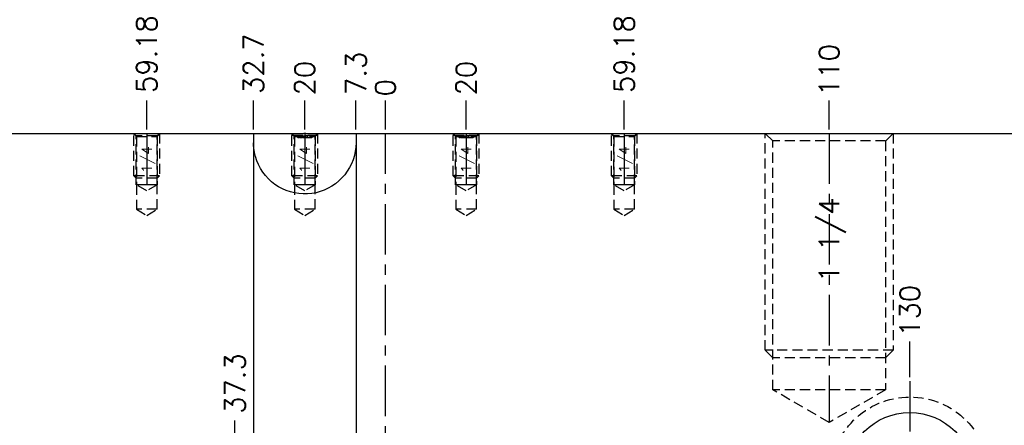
# Model space of a CAD drawing. Extents: x 2651 to 11825, y -3833 to 1075.
# Tile 494 of 656: x 4817 to 5061, y -1695 to -1594. Entities that reach past the tile are written whole.
import ezdxf
from ezdxf.enums import TextEntityAlignment as Align

# ---------------------------------------------------------------- set-up
doc = ezdxf.new("R2010")
doc.units = 0
doc.header["$LTSCALE"] = 10
doc.linetypes.add('CENTER', pattern=[2, 1.25, -0.25, 0.25, -0.25])
doc.linetypes.add('HIDDEN', pattern=[0.375, 0.25, -0.125])
doc.layers.get('0').update_dxf_attribs({"linetype": 'CONTINUOUS'})
doc.layers.get('Defpoints').update_dxf_attribs({"linetype": 'CONTINUOUS'})
for name, color, linetype in [('2', 7, 'CONTINUOUS'), ('CEN', 1, 'CENTER'), ('DIM', 3, 'CONTINUOUS'), ('HIDDEN', 6, 'HIDDEN'), ('LAYER_097', 7, 'CONTINUOUS'), ('TEXT', 4, 'CONTINUOUS')]:
    doc.layers.add(name, color=color, linetype=linetype)
doc.styles.get("Standard").update_dxf_attribs({"font": 'romans.shx'})
doc.dimstyles.new('T5', dxfattribs={"dimtxt": 5, "dimasz": 4, "dimexe": 1.5, "dimexo": 1, "dimgap": 1.5, "dimtad": 0, "dimrnd": 1.38778e-17, "dimzin": 9, "dimdsep": 46, "dimtxsty": 'Standard', "dimblk": 'CLOSED', "dimcen": 0, "dimclrd": 3, "dimclre": 3, "dimclrt": 3, "dimazin": 2, "dimtfac": 0.75, "dimtofl": 0, "dimtmove": 0, "dimatfit": 3, "dimfxl": 0, "dimtolj": 1, "dimarcsym": 0})

# ---------------------------------------------------------------- blocks, each defined once
blk = doc.blocks.new('*D2778')
at = {"layer": 'Defpoints', "color": 0}
for p in [(4907.68, -1614.21), (4907.68, -1622.36), (4907.68, -2147.36)]:
    blk.add_point(p, dxfattribs=at)
at = {"layer": 'DIM', "color": 3, "lineweight": -2}
blk.add_line((4907.68, -1621.36), (4907.68, -1614.21), dxfattribs=at)
at = {"layer": 'DIM', "color": 3, "insert": (4907.68, -1611.04), "char_height": 5, "attachment_point": 5, "rotation": 90}
blk.add_mtext('\\A1;0', dxfattribs=at)
blk = doc.blocks.new('_Closed')
at = {"color": 0, "linetype": 'ByBlock', "lineweight": -2}
for p, q in [((-1, 0.167), (0, 0)), ((-1, 0.167), (-1, -0.167)), ((0, 0), (-1, -0.167)), ((0, 0), (-1, 0))]:
    blk.add_line(p, q, dxfattribs=at)
blk = doc.blocks.new('*D2779')
at = {"layer": 'Defpoints', "color": 0}
for p in [(4887.68, -1614.21), (4887.68, -1622.36), (4907.68, -2147.36)]:
    blk.add_point(p, dxfattribs=at)
at = {"layer": 'DIM', "color": 3, "lineweight": -2}
blk.add_line((4887.68, -1621.36), (4887.68, -1614.21), dxfattribs=at)
at = {"layer": 'DIM', "color": 3, "insert": (4887.68, -1608.66), "char_height": 5, "attachment_point": 5, "rotation": 90}
blk.add_mtext('\\A1;20', dxfattribs=at)
blk = doc.blocks.new('*D2780')
at = {"layer": 'Defpoints', "color": 0}
for p in [(4848.5, -1614.21), (4848.5, -1622.36), (4907.68, -2147.36)]:
    blk.add_point(p, dxfattribs=at)
at = {"layer": 'DIM', "color": 3, "lineweight": -2}
blk.add_line((4848.5, -1621.36), (4848.5, -1614.21), dxfattribs=at)
at = {"layer": 'DIM', "color": 3, "insert": (4848.5, -1602.71), "char_height": 5, "attachment_point": 5, "rotation": 90}
blk.add_mtext('\\A1;59.18', dxfattribs=at)
blk = doc.blocks.new('*D2781')
at = {"layer": 'Defpoints', "color": 0}
for p in [(4797.68, -1614.21), (4797.68, -1622.36), (4907.68, -2147.36)]:
    blk.add_point(p, dxfattribs=at)
at = {"layer": 'DIM', "color": 3, "lineweight": -2}
blk.add_line((4797.68, -1621.36), (4797.68, -1614.21), dxfattribs=at)
at = {"layer": 'DIM', "color": 3, "insert": (4797.68, -1606.64), "char_height": 5, "attachment_point": 5, "rotation": 90}
blk.add_mtext('\\A1;110', dxfattribs=at)
blk = doc.blocks.new('*D2782')
at = {"layer": 'Defpoints', "color": 0}
for p in [(4667.68, -1614.21), (4667.68, -1622.36), (4907.68, -2147.36)]:
    blk.add_point(p, dxfattribs=at)
at = {"layer": 'DIM', "color": 3, "lineweight": -2}
blk.add_line((4667.68, -1621.36), (4667.68, -1614.21), dxfattribs=at)
at = {"layer": 'DIM', "color": 3, "insert": (4667.68, -1606.28), "char_height": 5, "attachment_point": 5, "rotation": 90}
blk.add_mtext('\\A1;240', dxfattribs=at)
blk = doc.blocks.new('*D2783')
at = {"layer": 'Defpoints', "color": 0}
for p in [(4927.68, -1614.21), (4927.68, -1622.36), (4907.68, -2147.36)]:
    blk.add_point(p, dxfattribs=at)
at = {"layer": 'DIM', "color": 3, "lineweight": -2}
blk.add_line((4927.68, -1621.36), (4927.68, -1614.21), dxfattribs=at)
at = {"layer": 'DIM', "color": 3, "insert": (4927.68, -1608.66), "char_height": 5, "attachment_point": 5, "rotation": 90}
blk.add_mtext('\\A1;20', dxfattribs=at)
blk = doc.blocks.new('*D2784')
at = {"layer": 'Defpoints', "color": 0}
for p in [(4966.86, -1614.21), (4966.86, -1622.36), (4907.68, -2147.36)]:
    blk.add_point(p, dxfattribs=at)
at = {"layer": 'DIM', "color": 3, "lineweight": -2}
blk.add_line((4966.86, -1621.36), (4966.86, -1614.21), dxfattribs=at)
at = {"layer": 'DIM', "color": 3, "insert": (4966.86, -1602.71), "char_height": 5, "attachment_point": 5, "rotation": 90}
blk.add_mtext('\\A1;59.18', dxfattribs=at)
blk = doc.blocks.new('*D2785')
at = {"layer": 'Defpoints', "color": 0}
for p in [(5017.68, -1614.21), (5017.68, -1622.36), (4907.68, -2147.36)]:
    blk.add_point(p, dxfattribs=at)
at = {"layer": 'DIM', "color": 3, "lineweight": -2}
blk.add_line((5017.68, -1621.36), (5017.68, -1614.21), dxfattribs=at)
at = {"layer": 'DIM', "color": 3, "insert": (5017.68, -1606.64), "char_height": 5, "attachment_point": 5, "rotation": 90}
blk.add_mtext('\\A1;110', dxfattribs=at)
blk = doc.blocks.new('*D2786')
at = {"layer": 'Defpoints', "color": 0}
for p in [(5147.68, -1614.21), (5147.68, -1622.36), (4907.68, -2147.36)]:
    blk.add_point(p, dxfattribs=at)
at = {"layer": 'DIM', "color": 3, "lineweight": -2}
blk.add_line((5147.68, -1621.36), (5147.68, -1614.21), dxfattribs=at)
at = {"layer": 'DIM', "color": 3, "insert": (5147.68, -1606.28), "char_height": 5, "attachment_point": 5, "rotation": 90}
blk.add_mtext('\\A1;240', dxfattribs=at)
blk = doc.blocks.new('*D2787')
at = {"layer": 'Defpoints', "color": 0}
for p in [(5147.68, -1622.36), (5158.11, -1622.36), (4907.68, -2147.36)]:
    blk.add_point(p, dxfattribs=at)
at = {"layer": 'DIM', "color": 3, "lineweight": -2}
blk.add_line((5148.68, -1622.36), (5158.11, -1622.36), dxfattribs=at)
at = {"layer": 'DIM', "color": 3, "insert": (5166.04, -1622.36), "char_height": 5, "attachment_point": 5}
blk.add_mtext('\\A1;525', dxfattribs=at)
blk = doc.blocks.new('*D2802')
at = {"layer": 'Defpoints', "color": 0}
for p in [(5037.68, -1673.88), (5037.68, -1683.72), (4907.68, -2147.36)]:
    blk.add_point(p, dxfattribs=at)
at = {"layer": 'DIM', "color": 3, "lineweight": -2}
blk.add_line((5037.68, -1682.72), (5037.68, -1673.88), dxfattribs=at)
at = {"layer": 'DIM', "color": 3, "insert": (5037.68, -1666.31), "char_height": 5, "attachment_point": 5, "rotation": 90}
blk.add_mtext('\\A1;130', dxfattribs=at)
blk = doc.blocks.new('*D2814')
at = {"layer": 'Defpoints', "color": 0}
for p in [(4870.38, -1693.44), (4870.38, -1703.55), (4907.68, -2147.36)]:
    blk.add_point(p, dxfattribs=at)
at = {"layer": 'DIM', "color": 3, "lineweight": -2}
blk.add_line((4870.38, -1702.55), (4870.38, -1693.44), dxfattribs=at)
at = {"layer": 'DIM', "color": 3, "insert": (4870.38, -1684.32), "char_height": 5, "attachment_point": 5, "rotation": 90}
blk.add_mtext('\\A1;37.3', dxfattribs=at)
blk = doc.blocks.new('*D2884')
at = {"layer": 'Defpoints', "color": 0}
for p in [(4777.68, -1673.88), (4777.68, -1683.72), (4907.68, -2147.36)]:
    blk.add_point(p, dxfattribs=at)
at = {"layer": 'DIM', "color": 3, "lineweight": -2}
blk.add_line((4777.68, -1682.72), (4777.68, -1673.88), dxfattribs=at)
at = {"layer": 'DIM', "color": 3, "insert": (4777.68, -1666.31), "char_height": 5, "attachment_point": 5, "rotation": 90}
blk.add_mtext('\\A1;130', dxfattribs=at)
blk = doc.blocks.new('*D3342')
at = {"layer": 'Defpoints', "color": 0}
for p in [(4900.38, -1614.21), (4900.38, -1622.36), (4907.68, -2147.36)]:
    blk.add_point(p, dxfattribs=at)
at = {"layer": 'DIM', "color": 3, "lineweight": -2}
blk.add_line((4900.38, -1621.36), (4900.38, -1614.21), dxfattribs=at)
at = {"layer": 'DIM', "color": 3, "insert": (4900.38, -1607.47), "char_height": 5, "attachment_point": 5, "rotation": 90}
blk.add_mtext('\\A1;7.3', dxfattribs=at)
blk = doc.blocks.new('*D3343')
at = {"layer": 'Defpoints', "color": 0}
for p in [(4874.98, -1614.21), (4874.98, -1622.36), (4907.68, -2147.36)]:
    blk.add_point(p, dxfattribs=at)
at = {"layer": 'DIM', "color": 3, "lineweight": -2}
blk.add_line((4874.98, -1621.36), (4874.98, -1614.21), dxfattribs=at)
at = {"layer": 'DIM', "color": 3, "insert": (4874.98, -1605.09), "char_height": 5, "attachment_point": 5, "rotation": 90}
blk.add_mtext('\\A1;32.7', dxfattribs=at)

msp = doc.modelspace()

# ---------------------------------------------------------------- linework, layer by layer
at = {"layer": '2', "color": 2, "linetype": 'CENTER'}
msp.add_line((4907.684, -2672.358), (4907.684, -1622.358), dxfattribs=at)
at = {"layer": 'CEN'}
for p, q in [((4848.504, -1622.358), (4848.504, -1636.559)), ((4887.684, -1622.358), (4887.684, -1636.559)), ((4927.684, -1622.358), (4927.684, -1636.559)), ((4966.864, -1622.358), (4966.864, -1636.559)), ((5017.684, -1622.358), (5017.684, -1693.941)), ((5037.684, -1683.718), (5037.684, -1730.998))]:
    msp.add_line(p, q, dxfattribs=at)
at = {"layer": 'HIDDEN'}
for points in [[(4851.679, -1622.358), (4851.104, -1622.933), (4845.904, -1622.933), (4845.329, -1622.358)], [(4851.679, -1622.358), (4851.679, -1632.895), (4845.329, -1632.895), (4845.329, -1622.358)], [(4851.104, -1622.933), (4851.104, -1635.058), (4845.904, -1635.058), (4845.904, -1622.933)], [(4890.859, -1622.358), (4890.284, -1622.933), (4885.084, -1622.933), (4884.509, -1622.358)], [(4890.859, -1622.358), (4890.859, -1632.895), (4884.509, -1632.895), (4884.509, -1622.358)], [(4890.284, -1622.933), (4890.284, -1635.058), (4885.084, -1635.058), (4885.084, -1622.933)], [(4930.859, -1622.358), (4930.284, -1622.933), (4925.084, -1622.933), (4924.509, -1622.358)], [(4930.859, -1622.358), (4930.859, -1632.895), (4924.509, -1632.895), (4924.509, -1622.358)], [(4930.284, -1622.933), (4930.284, -1635.058), (4925.084, -1635.058), (4925.084, -1622.933)], [(4970.039, -1622.358), (4969.464, -1622.933), (4964.264, -1622.933), (4963.689, -1622.358)], [(4970.039, -1622.358), (4970.039, -1632.895), (4963.689, -1632.895), (4963.689, -1622.358)], [(4969.464, -1622.933), (4969.464, -1635.058), (4964.264, -1635.058), (4964.264, -1622.933)], [(5033.559, -1622.358), (5031.684, -1624.233), (5003.684, -1624.233), (5001.809, -1622.358)], [(5033.559, -1622.358), (5033.559, -1676.045), (5001.809, -1676.045), (5001.809, -1622.358)], [(5031.684, -1624.233), (5031.684, -1685.858), (5003.684, -1685.858), (5003.684, -1624.233)], [(4851.679, -1632.895), (4851.104, -1633.47), (4845.904, -1633.47), (4845.329, -1632.895)], [(4890.859, -1632.895), (4890.284, -1633.47), (4885.084, -1633.47), (4884.509, -1632.895)], [(4930.859, -1632.895), (4930.284, -1633.47), (4925.084, -1633.47), (4924.509, -1632.895)], [(4970.039, -1632.895), (4969.464, -1633.47), (4964.264, -1633.47), (4963.689, -1632.895)], [(4851.104, -1635.058), (4848.504, -1636.559), (4845.904, -1635.058)], [(4890.284, -1635.058), (4887.684, -1636.559), (4885.084, -1635.058)], [(4930.284, -1635.058), (4927.684, -1636.559), (4925.084, -1635.058)], [(4969.464, -1635.058), (4966.864, -1636.559), (4964.264, -1635.058)], [(5033.559, -1676.045), (5031.684, -1677.92), (5003.684, -1677.92), (5001.809, -1676.045)], [(5031.684, -1685.858), (5017.684, -1693.941), (5003.684, -1685.858)]]:
    msp.add_lwpolyline(points, dxfattribs=at)
at = {"layer": 'LAYER_097', "color": 0, "linetype": 'Continuous'}
for p, q in [((4667.684, -1622.358), (4874.984, -1622.358)), ((4874.984, -1622.358), (4874.984, -1694.658)), ((4874.984, -1622.358), (4887.459, -1622.358)), ((4887.909, -1622.358), (4887.459, -1622.358)), ((4887.909, -1622.358), (4900.384, -1622.358)), ((4900.384, -1622.358), (5147.684, -1622.358)), ((4900.384, -1622.358), (4900.384, -1731.658)), ((4874.984, -1694.658), (4874.984, -1720.058))]:
    msp.add_line(p, q, dxfattribs=at)
at = {"layer": 'LAYER_097', "color": 6, "linetype": 'HIDDEN'}
for p, q in [((4845.168, -1622.356), (4845.17, -1622.358)), ((4845.17, -1622.358), (4845.949, -1623.137)), ((4845.949, -1623.137), (4851.059, -1623.137)), ((4845.949, -1623.137), (4845.949, -1635.073)), ((4851.059, -1623.137), (4851.838, -1622.358)), ((4851.059, -1635.073), (4851.059, -1623.137)), ((4851.838, -1622.358), (4851.84, -1622.356)), ((4884.348, -1622.356), (4884.448, -1622.456)), ((4884.448, -1622.358), (4884.448, -1622.858)), ((4884.448, -1622.456), (4885.129, -1623.137)), ((4890.92, -1622.858), (4884.448, -1622.858)), ((4885.129, -1623.137), (4890.239, -1623.137)), ((4885.129, -1623.137), (4885.129, -1635.073)), ((4885.852, -1622.858), (4885.852, -1623.358)), ((4885.974, -1622.858), (4885.974, -1623.358)), ((4886.243, -1622.858), (4886.243, -1623.358)), ((4886.365, -1622.858), (4886.365, -1623.358)), ((4887.074, -1622.858), (4887.074, -1623.358)), ((4887.196, -1622.858), (4887.196, -1623.358)), ((4887.561, -1623.358), (4887.561, -1622.858)), ((4887.683, -1622.858), (4887.683, -1623.358)), ((4887.685, -1622.858), (4887.685, -1623.358)), ((4887.807, -1622.858), (4887.807, -1623.358)), ((4888.173, -1622.858), (4888.173, -1623.358)), ((4888.295, -1622.858), (4888.295, -1623.358)), ((4889.003, -1622.858), (4889.003, -1623.358)), ((4889.125, -1622.858), (4889.125, -1623.358)), ((4889.394, -1622.858), (4889.394, -1623.358)), ((4889.516, -1622.858), (4889.516, -1623.358)), ((4890.239, -1623.137), (4890.92, -1622.456)), ((4890.239, -1635.073), (4890.239, -1623.137)), ((4890.92, -1622.456), (4891.02, -1622.356)), ((4890.92, -1622.858), (4890.92, -1622.358)), ((4924.348, -1622.356), (4924.35, -1622.358)), ((4924.35, -1622.358), (4925.129, -1623.137)), ((4924.448, -1622.358), (4924.448, -1622.456)), ((4924.448, -1622.456), (4924.448, -1622.858)), ((4930.92, -1622.858), (4924.448, -1622.858)), ((4925.129, -1623.137), (4930.239, -1623.137)), ((4925.129, -1623.137), (4925.129, -1635.073)), ((4925.852, -1622.858), (4925.852, -1623.358)), ((4925.974, -1622.858), (4925.974, -1623.358)), ((4926.243, -1622.858), (4926.243, -1623.358)), ((4926.365, -1622.858), (4926.365, -1623.358)), ((4927.074, -1622.858), (4927.074, -1623.358)), ((4927.196, -1622.858), (4927.196, -1623.358)), ((4927.561, -1623.358), (4927.561, -1622.858)), ((4927.683, -1622.858), (4927.683, -1623.358)), ((4927.685, -1622.858), (4927.685, -1623.358)), ((4927.807, -1622.858), (4927.807, -1623.358)), ((4928.173, -1622.858), (4928.173, -1623.358)), ((4928.295, -1622.858), (4928.295, -1623.358)), ((4929.003, -1622.858), (4929.003, -1623.358)), ((4929.125, -1622.858), (4929.125, -1623.358)), ((4929.394, -1622.858), (4929.394, -1623.358)), ((4929.516, -1622.858), (4929.516, -1623.358)), ((4930.239, -1623.137), (4931.018, -1622.358)), ((4930.239, -1635.073), (4930.239, -1623.137)), ((4930.92, -1622.456), (4930.92, -1622.358)), ((4930.92, -1622.858), (4930.92, -1622.456)), ((4931.018, -1622.358), (4931.02, -1622.356)), ((4963.528, -1622.356), (4963.53, -1622.358)), ((4963.53, -1622.358), (4964.309, -1623.137)), ((4964.309, -1623.137), (4969.419, -1623.137)), ((4964.309, -1623.137), (4964.309, -1635.073)), ((4969.419, -1623.137), (4970.198, -1622.358)), ((4969.419, -1635.073), (4969.419, -1623.137)), ((4970.198, -1622.358), (4970.2, -1622.356)), ((4885.974, -1623.358), (4885.852, -1623.358)), ((4885.974, -1623.358), (4886.243, -1623.358)), ((4886.365, -1623.358), (4886.243, -1623.358)), ((4886.365, -1623.358), (4887.074, -1623.358)), ((4887.196, -1623.358), (4887.074, -1623.358)), ((4887.196, -1623.358), (4888.173, -1623.358)), ((4888.295, -1623.358), (4888.173, -1623.358)), ((4888.295, -1623.358), (4889.003, -1623.358)), ((4889.125, -1623.358), (4889.003, -1623.358)), ((4889.125, -1623.358), (4889.394, -1623.358)), ((4889.516, -1623.358), (4889.394, -1623.358)), ((4925.974, -1623.358), (4925.852, -1623.358)), ((4925.974, -1623.358), (4926.243, -1623.358)), ((4926.365, -1623.358), (4926.243, -1623.358)), ((4926.365, -1623.358), (4927.074, -1623.358)), ((4927.196, -1623.358), (4927.074, -1623.358)), ((4927.196, -1623.358), (4928.173, -1623.358)), ((4928.295, -1623.358), (4928.173, -1623.358)), ((4928.295, -1623.358), (4929.003, -1623.358)), ((4929.125, -1623.358), (4929.003, -1623.358)), ((4929.125, -1623.358), (4929.394, -1623.358)), ((4929.516, -1623.358), (4929.394, -1623.358)), ((4848.504, -1635.058), (4845.949, -1635.058)), ((4845.951, -1635.043), (4845.951, -1641.124)), ((4851.059, -1635.058), (4848.504, -1635.058)), ((4851.057, -1641.124), (4851.057, -1635.043)), ((4887.684, -1635.058), (4885.129, -1635.058)), ((4885.131, -1635.043), (4885.131, -1641.124)), ((4890.239, -1635.058), (4887.684, -1635.058)), ((4890.237, -1641.124), (4890.237, -1635.043)), ((4927.684, -1635.058), (4925.129, -1635.058)), ((4925.131, -1635.043), (4925.131, -1641.124)), ((4930.239, -1635.058), (4927.684, -1635.058)), ((4930.237, -1641.124), (4930.237, -1635.043)), ((4966.864, -1635.058), (4964.309, -1635.058)), ((4964.311, -1635.043), (4964.311, -1641.124)), ((4969.419, -1635.058), (4966.864, -1635.058)), ((4969.417, -1641.124), (4969.417, -1635.043)), ((4851.057, -1641.124), (4845.951, -1641.124)), ((4845.951, -1641.124), (4848.504, -1642.658)), ((4848.504, -1642.658), (4851.057, -1641.124)), ((4890.237, -1641.124), (4885.131, -1641.124)), ((4885.131, -1641.124), (4887.684, -1642.658)), ((4887.684, -1642.658), (4890.237, -1641.124)), ((4930.237, -1641.124), (4925.131, -1641.124)), ((4925.131, -1641.124), (4927.684, -1642.658)), ((4927.684, -1642.658), (4930.237, -1641.124)), ((4969.417, -1641.124), (4964.311, -1641.124)), ((4964.311, -1641.124), (4966.864, -1642.658)), ((4966.864, -1642.658), (4969.417, -1641.124))]:
    msp.add_line(p, q, dxfattribs=at)
at = {"layer": 'LAYER_097', "color": 0, "linetype": 'Continuous'}
msp.add_polyline3d([(4900.384, -1624.657, 0), (4900.338, -1625.725, 0), (4900.203, -1626.789, 0), (4899.979, -1627.838, 0), (4899.668, -1628.861, 0), (4899.272, -1629.853, 0), (4898.791, -1630.812, 0), (4898.233, -1631.728, 0), (4897.601, -1632.591, 0), (4896.898, -1633.396, 0), (4896.128, -1634.142, 0), (4895.297, -1634.821, 0), (4894.416, -1635.426, 0), (4893.486, -1635.953, 0), (4892.512, -1636.402, 0), (4891.504, -1636.768, 0), (4890.472, -1637.047, 0), (4889.42, -1637.237, 0), (4888.352, -1637.338, 0), (4887.28, -1637.35, 0), (4886.214, -1637.272, 0), (4885.158, -1637.102, 0), (4884.117, -1636.844, 0), (4883.101, -1636.5, 0), (4882.121, -1636.074, 0), (4881.181, -1635.565, 0), (4880.284, -1634.977, 0), (4879.439, -1634.316, 0), (4878.656, -1633.589, 0), (4877.937, -1632.797, 0), (4877.285, -1631.945, 0), (4876.707, -1631.042, 0), (4876.208, -1630.097, 0), (4875.792, -1629.112, 0), (4875.459, -1628.092, 0), (4875.212, -1627.049, 0), (4875.054, -1625.991, 0), (4875.002, -1625.325, 0), (4874.984, -1624.657, 0)], dxfattribs=at)
at = {"layer": 'LAYER_097', "color": 6, "linetype": 'HIDDEN'}
msp.add_circle((5037.684, -1707.358), 19.7, dxfattribs=at)
at = {"layer": 'LAYER_097', "color": 0, "linetype": 'Continuous'}
msp.add_circle((5037.684, -1707.358), 15.875, dxfattribs=at)

# ---------------------------------------------------------------- texts
at = {"layer": 'TEXT'}
for s, height, p in [('1/4', 2.5, (4848.504, -1625.533)), ('1/4', 2.5, (4887.684, -1625.533)), ('1/4', 2.5, (4927.684, -1625.533)), ('1/4', 2.5, (4966.864, -1625.533)), ('1 1/4', 5, (5017.684, -1638.233))]:
    msp.add_text(s, height=height, rotation=90, dxfattribs=at).set_placement(p, align=Align.MIDDLE_RIGHT)

# ---------------------------------------------------------------- dimensions: what is measured, and where the dimension line sits
at = {"layer": 'DIM'}
for feature_location, offset, dtype, origin, picture, middle in [((4848.504, -1622.358), (0, 8.15), 1, (4907.684, -2147.358), '*D2780', (4848.504, -1602.708)), ((4966.864, -1622.358), (0, 8.15), 1, (4907.684, -2147.358), '*D2784', (4966.864, -1602.708)), ((4874.984, -1622.358), (0, 8.15), 1, (4907.684, -2147.358), '*D3343', (4874.984, -1605.089)), ((4667.684, -1622.358), (0, 8.15), 1, (4907.684, -2147.358), '*D2782', (4667.684, -1606.28)), ((4797.684, -1622.358), (0, 8.15), 1, (4907.684, -2147.358), '*D2781', (4797.684, -1606.637)), ((5147.684, -1622.358), (0, 8.15), 1, (4907.684, -2147.358), '*D2786', (5147.684, -1606.28)), ((5017.684, -1622.358), (0, 8.15), 1, (4907.684, -2147.358), '*D2785', (5017.684, -1606.637)), ((4900.384, -1622.358), (0, 8.15), 1, (4907.684, -2147.358), '*D3342', (4900.384, -1607.47)), ((4887.684, -1622.358), (0, 8.15), 1, (4907.684, -2147.358), '*D2779', (4887.684, -1608.661)), ((4927.684, -1622.358), (0, 8.15), 1, (4907.684, -2147.358), '*D2783', (4927.684, -1608.661)), ((4907.684085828, -1622.357951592), (0, 8.149579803), 1, (4907.684085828, -2147.357951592), '*D2778', (4907.684085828, -1611.041705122)), ((5147.684, -1622.358), (10.431, 0), 0, (4907.684, -2147.358), '*D2787', (5166.043, -1622.358)), ((4777.684, -1683.718), (0, 9.838), 1, (4907.684, -2147.358), '*D2884', (4777.684, -1666.308)), ((5037.684, -1683.718), (0, 9.838), 1, (4907.684, -2147.358), '*D2802', (5037.684, -1666.308)), ((4870.384, -1703.548), (0, 10.107), 1, (4907.684, -2147.358), '*D2814', (4870.384, -1684.322))]:
    dim = msp.add_ordinate_dim(feature_location=feature_location, offset=offset, dtype=dtype, origin=origin, dimstyle='T5', dxfattribs=at)
    dim.commit()
    dim.dimension.update_dxf_attribs({"geometry": picture, "text_midpoint": middle})

doc.saveas('drawing.dxf')
